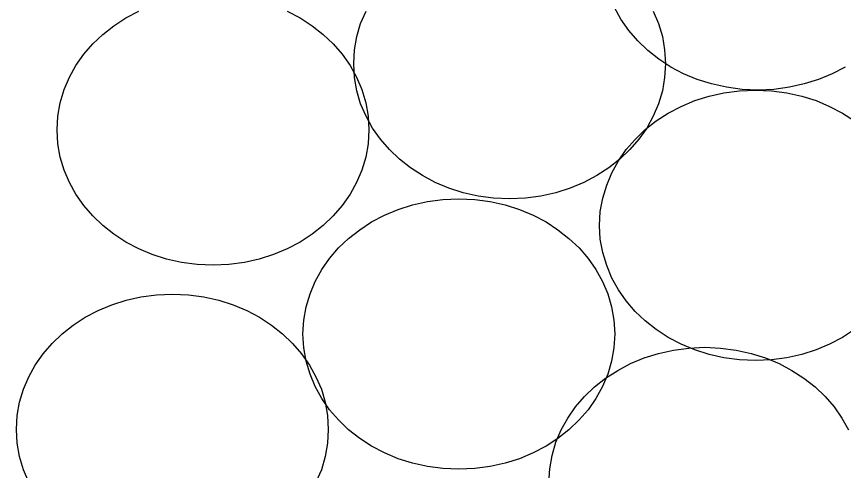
# Model space of a CAD drawing. Extents: x 1578769 to 1579225, y 724002 to 724828.
# Drawn here: x 1578871.771 to 1578872.476, y 724265.717 to 724266.104 of the extents above; entities that cross this region are included whole.
import ezdxf

# ---------------------------------------------------------------- set-up
doc = ezdxf.new("R2010")
doc.units = 0
doc.layers.add('Old_Level_1', color=7, linetype='Continuous')

msp = doc.modelspace()

# ---------------------------------------------------------------- linework, layer by layer
at = {"layer": 'Old_Level_1'}
for points in [[(1578872.47747, 724266.06111), (1578872.46654, 724266.05542), (1578872.45494, 724266.05039), (1578872.4427, 724266.04667), (1578872.43, 724266.04382), (1578872.41688, 724266.04208), (1578872.40333, 724266.04142), (1578872.38976, 724266.04208), (1578872.37641, 724266.04382), (1578872.36372, 724266.04667), (1578872.35147, 724266.05039), (1578872.33989, 724266.05542), (1578872.32894, 724266.06111), (1578872.31866, 724266.06767), (1578872.30925, 724266.07511), (1578872.30072, 724266.08342), (1578872.29308, 724266.09217), (1578872.28629, 724266.10179), (1578872.28083, 724266.11186), (1578872.27623, 724266.12236), (1578872.27295, 724266.1335), (1578872.27098, 724266.14489), (1578872.27033, 724266.1567), (1578872.27033, 724266.1567)], [(1578872.47747, 724266.06111), (1578872.46654, 724266.05542), (1578872.45494, 724266.05039), (1578872.4427, 724266.04667), (1578872.43, 724266.04382), (1578872.41688, 724266.04208), (1578872.40333, 724266.04142), (1578872.38976, 724266.04208), (1578872.37641, 724266.04382), (1578872.36372, 724266.04667), (1578872.35147, 724266.05039), (1578872.33989, 724266.05542), (1578872.32894, 724266.06111), (1578872.31866, 724266.06767), (1578872.30925, 724266.07511), (1578872.30072, 724266.08342), (1578872.29308, 724266.09217), (1578872.28629, 724266.10179), (1578872.28083, 724266.11186), (1578872.27623, 724266.12236), (1578872.27295, 724266.1335), (1578872.27098, 724266.14489), (1578872.27033, 724266.1567), (1578872.27033, 724266.1567)], [(1578871.8057, 724266.0075), (1578871.80636, 724266.01932), (1578871.80833, 724266.0307), (1578871.81161, 724266.04186), (1578871.8162, 724266.05236), (1578871.82168, 724266.06242), (1578871.82845, 724266.07204), (1578871.83612, 724266.08079), (1578871.84464, 724266.08888), (1578871.85404, 724266.09632), (1578871.86433, 724266.10311), (1578871.87526, 724266.10879)], [(1578872.00192, 724266.10879), (1578872.01285, 724266.10311), (1578872.02313, 724266.09632), (1578872.03254, 724266.08888), (1578872.04108, 724266.08079), (1578872.04872, 724266.07204), (1578872.05551, 724266.06242), (1578872.06098, 724266.05236), (1578872.06558, 724266.04186), (1578872.06886, 724266.0307), (1578872.07083, 724266.01932), (1578872.07148, 724266.0075), (1578872.07083, 724265.99569), (1578872.06886, 724265.98433), (1578872.06558, 724265.97317), (1578872.06098, 724265.96267), (1578872.05551, 724265.95261), (1578872.04872, 724265.94319), (1578872.04108, 724265.93423), (1578872.03254, 724265.92613), (1578872.02313, 724265.91871), (1578872.01285, 724265.91192), (1578872.00192, 724265.90623), (1578871.99033, 724265.90142), (1578871.97808, 724265.89748), (1578871.96539, 724265.89463), (1578871.95226, 724265.89289), (1578871.9387, 724265.89223), (1578871.92514, 724265.89289), (1578871.91179, 724265.89463), (1578871.89912, 724265.89748), (1578871.88685, 724265.90142), (1578871.87526, 724265.90623), (1578871.86433, 724265.91192), (1578871.85404, 724265.91871), (1578871.84464, 724265.92613), (1578871.83612, 724265.93423), (1578871.82845, 724265.94319), (1578871.82168, 724265.95261), (1578871.8162, 724265.96267), (1578871.81161, 724265.97317), (1578871.80833, 724265.98433), (1578871.80636, 724265.99569), (1578871.8057, 724266.0075), (1578871.8057, 724266.0075)], [(1578871.8057, 724266.0075), (1578871.80636, 724266.01932), (1578871.80833, 724266.0307), (1578871.81161, 724266.04186), (1578871.8162, 724266.05236), (1578871.82168, 724266.06242), (1578871.82845, 724266.07204), (1578871.83612, 724266.08079), (1578871.84464, 724266.08888), (1578871.85404, 724266.09632), (1578871.86433, 724266.10311), (1578871.87526, 724266.10879)], [(1578872.00192, 724266.10879), (1578872.01285, 724266.10311), (1578872.02313, 724266.09632), (1578872.03254, 724266.08888), (1578872.04108, 724266.08079), (1578872.04872, 724266.07204), (1578872.05551, 724266.06242), (1578872.06098, 724266.05236), (1578872.06558, 724266.04186), (1578872.06886, 724266.0307), (1578872.07083, 724266.01932), (1578872.07148, 724266.0075), (1578872.07083, 724265.99569), (1578872.06886, 724265.98433), (1578872.06558, 724265.97317), (1578872.06098, 724265.96267), (1578872.05551, 724265.95261), (1578872.04872, 724265.94319), (1578872.04108, 724265.93423), (1578872.03254, 724265.92613), (1578872.02313, 724265.91871), (1578872.01285, 724265.91192), (1578872.00192, 724265.90623), (1578871.99033, 724265.90142), (1578871.97808, 724265.89748), (1578871.96539, 724265.89463), (1578871.95226, 724265.89289), (1578871.9387, 724265.89223), (1578871.92514, 724265.89289), (1578871.91179, 724265.89463), (1578871.89912, 724265.89748), (1578871.88685, 724265.90142), (1578871.87526, 724265.90623), (1578871.86433, 724265.91192), (1578871.85404, 724265.91871), (1578871.84464, 724265.92613), (1578871.83612, 724265.93423), (1578871.82845, 724265.94319), (1578871.82168, 724265.95261), (1578871.8162, 724265.96267), (1578871.81161, 724265.97317), (1578871.80833, 724265.98433), (1578871.80636, 724265.99569), (1578871.8057, 724266.0075), (1578871.8057, 724266.0075)], [(1578872.05857, 724266.06394), (1578872.05922, 724266.07575), (1578872.06119, 724266.08714), (1578872.06447, 724266.09829), (1578872.06907, 724266.10879)], [(1578872.31385, 724266.10879), (1578872.31844, 724266.09829), (1578872.32172, 724266.08714), (1578872.32369, 724266.07575), (1578872.32435, 724266.06394), (1578872.32369, 724266.05213), (1578872.32172, 724266.04077), (1578872.31844, 724266.02982), (1578872.31385, 724266.01911), (1578872.30839, 724266.00904), (1578872.3016, 724265.99963), (1578872.29395, 724265.99067), (1578872.28542, 724265.98257), (1578872.27601, 724265.97515), (1578872.26573, 724265.96858), (1578872.25479, 724265.96267), (1578872.2432, 724265.95786), (1578872.23095, 724265.95392), (1578872.21826, 724265.95107), (1578872.20514, 724265.94932), (1578872.19158, 724265.9489), (1578872.17779, 724265.94932), (1578872.16467, 724265.95107), (1578872.15197, 724265.95392), (1578872.13973, 724265.95786), (1578872.12813, 724265.96267), (1578872.1172, 724265.96858), (1578872.10692, 724265.97515), (1578872.09751, 724265.98257), (1578872.08897, 724265.99067), (1578872.08133, 724265.99963), (1578872.07454, 724266.00904), (1578872.06907, 724266.01911), (1578872.06447, 724266.02982), (1578872.06119, 724266.04077), (1578872.05922, 724266.05213), (1578872.05857, 724266.06394), (1578872.05857, 724266.06394)], [(1578872.05857, 724266.06394), (1578872.05922, 724266.07575), (1578872.06119, 724266.08714), (1578872.06447, 724266.09829), (1578872.06907, 724266.10879)], [(1578872.31385, 724266.10879), (1578872.31844, 724266.09829), (1578872.32172, 724266.08714), (1578872.32369, 724266.07575), (1578872.32435, 724266.06394), (1578872.32369, 724266.05213), (1578872.32172, 724266.04077), (1578872.31844, 724266.02982), (1578872.31385, 724266.01911), (1578872.30839, 724266.00904), (1578872.3016, 724265.99963), (1578872.29395, 724265.99067), (1578872.28542, 724265.98257), (1578872.27601, 724265.97515), (1578872.26573, 724265.96858), (1578872.25479, 724265.96267), (1578872.2432, 724265.95786), (1578872.23095, 724265.95392), (1578872.21826, 724265.95107), (1578872.20514, 724265.94932), (1578872.19158, 724265.9489), (1578872.17779, 724265.94932), (1578872.16467, 724265.95107), (1578872.15197, 724265.95392), (1578872.13973, 724265.95786), (1578872.12813, 724265.96267), (1578872.1172, 724265.96858), (1578872.10692, 724265.97515), (1578872.09751, 724265.98257), (1578872.08897, 724265.99067), (1578872.08133, 724265.99963), (1578872.07454, 724266.00904), (1578872.06907, 724266.01911), (1578872.06447, 724266.02982), (1578872.06119, 724266.04077), (1578872.05922, 724266.05213), (1578872.05857, 724266.06394), (1578872.05857, 724266.06394)], [(1578872.26814, 724265.92613), (1578872.26879, 724265.93794), (1578872.27098, 724265.94932), (1578872.27426, 724265.96048), (1578872.27864, 724265.97098), (1578872.28432, 724265.98104), (1578872.29088, 724265.99067), (1578872.29854, 724265.99942), (1578872.30708, 724266.00773), (1578872.31647, 724266.01517), (1578872.32676, 724266.02173), (1578872.3377, 724266.02742), (1578872.34929, 724266.03244), (1578872.36154, 724266.03617), (1578872.37422, 724266.039), (1578872.38758, 724266.04077), (1578872.40113, 724266.04142), (1578872.4147, 724266.04077), (1578872.42783, 724266.039), (1578872.4405, 724266.03617), (1578872.45276, 724266.03244), (1578872.46435, 724266.02742), (1578872.47529, 724266.02173), (1578872.48558, 724266.01517)], [(1578872.26814, 724265.92613), (1578872.26879, 724265.93794), (1578872.27098, 724265.94932), (1578872.27426, 724265.96048), (1578872.27864, 724265.97098), (1578872.28432, 724265.98104), (1578872.29088, 724265.99067), (1578872.29854, 724265.99942), (1578872.30708, 724266.00773), (1578872.31647, 724266.01517), (1578872.32676, 724266.02173), (1578872.3377, 724266.02742), (1578872.34929, 724266.03244), (1578872.36154, 724266.03617), (1578872.37422, 724266.039), (1578872.38758, 724266.04077), (1578872.40113, 724266.04142), (1578872.4147, 724266.04077), (1578872.42783, 724266.039), (1578872.4405, 724266.03617), (1578872.45276, 724266.03244), (1578872.46435, 724266.02742), (1578872.47529, 724266.02173), (1578872.48558, 724266.01517)], [(1578872.01525, 724265.83361), (1578872.01614, 724265.84542), (1578872.0181, 724265.85679), (1578872.02139, 724265.86773), (1578872.02575, 724265.87845), (1578872.03145, 724265.88852), (1578872.03801, 724265.89792), (1578872.04566, 724265.9069), (1578872.0542, 724265.91498), (1578872.06382, 724265.92242), (1578872.07389, 724265.92921), (1578872.08482, 724265.93489), (1578872.09663, 724265.93971), (1578872.10866, 724265.94365), (1578872.12157, 724265.94648), (1578872.13469, 724265.94823), (1578872.14826, 724265.9489), (1578872.16183, 724265.94823), (1578872.17495, 724265.94648), (1578872.18785, 724265.94365), (1578872.19989, 724265.93971), (1578872.21147, 724265.93489), (1578872.22263, 724265.92921), (1578872.2327, 724265.92242), (1578872.24211, 724265.91498), (1578872.25085, 724265.9069), (1578872.25851, 724265.89792), (1578872.26508, 724265.88852), (1578872.27076, 724265.87845), (1578872.27513, 724265.86773), (1578872.27841, 724265.85679), (1578872.28038, 724265.84542), (1578872.28126, 724265.83361), (1578872.28038, 724265.82179), (1578872.27841, 724265.81042), (1578872.27513, 724265.79927), (1578872.27076, 724265.78877), (1578872.26508, 724265.7787), (1578872.25851, 724265.76908), (1578872.25085, 724265.76032), (1578872.24211, 724265.75202), (1578872.2327, 724265.74457), (1578872.22263, 724265.73801), (1578872.21147, 724265.73233), (1578872.19989, 724265.72729), (1578872.18785, 724265.72357), (1578872.17495, 724265.72073), (1578872.16183, 724265.71898), (1578872.14826, 724265.71832), (1578872.13469, 724265.71898), (1578872.12157, 724265.72073), (1578872.10866, 724265.72357), (1578872.09663, 724265.72729), (1578872.08482, 724265.73233), (1578872.07389, 724265.73801), (1578872.06382, 724265.74457), (1578872.0542, 724265.75202), (1578872.04566, 724265.76032), (1578872.03801, 724265.76908), (1578872.03145, 724265.7787), (1578872.02575, 724265.78877), (1578872.02139, 724265.79927), (1578872.0181, 724265.81042), (1578872.01614, 724265.82179), (1578872.01525, 724265.83361), (1578872.01525, 724265.83361)], [(1578872.01525, 724265.83361), (1578872.01614, 724265.84542), (1578872.0181, 724265.85679), (1578872.02139, 724265.86773), (1578872.02575, 724265.87845), (1578872.03145, 724265.88852), (1578872.03801, 724265.89792), (1578872.04566, 724265.9069), (1578872.0542, 724265.91498), (1578872.06382, 724265.92242), (1578872.07389, 724265.92921), (1578872.08482, 724265.93489), (1578872.09663, 724265.93971), (1578872.10866, 724265.94365), (1578872.12157, 724265.94648), (1578872.13469, 724265.94823), (1578872.14826, 724265.9489), (1578872.16183, 724265.94823), (1578872.17495, 724265.94648), (1578872.18785, 724265.94365), (1578872.19989, 724265.93971), (1578872.21147, 724265.93489), (1578872.22263, 724265.92921), (1578872.2327, 724265.92242), (1578872.24211, 724265.91498), (1578872.25085, 724265.9069), (1578872.25851, 724265.89792), (1578872.26508, 724265.88852), (1578872.27076, 724265.87845), (1578872.27513, 724265.86773), (1578872.27841, 724265.85679), (1578872.28038, 724265.84542), (1578872.28126, 724265.83361), (1578872.28038, 724265.82179), (1578872.27841, 724265.81042), (1578872.27513, 724265.79927), (1578872.27076, 724265.78877), (1578872.26508, 724265.7787), (1578872.25851, 724265.76908), (1578872.25085, 724265.76032), (1578872.24211, 724265.75202), (1578872.2327, 724265.74457), (1578872.22263, 724265.73801), (1578872.21147, 724265.73233), (1578872.19989, 724265.72729), (1578872.18785, 724265.72357), (1578872.17495, 724265.72073), (1578872.16183, 724265.71898), (1578872.14826, 724265.71832), (1578872.13469, 724265.71898), (1578872.12157, 724265.72073), (1578872.10866, 724265.72357), (1578872.09663, 724265.72729), (1578872.08482, 724265.73233), (1578872.07389, 724265.73801), (1578872.06382, 724265.74457), (1578872.0542, 724265.75202), (1578872.04566, 724265.76032), (1578872.03801, 724265.76908), (1578872.03145, 724265.7787), (1578872.02575, 724265.78877), (1578872.02139, 724265.79927), (1578872.0181, 724265.81042), (1578872.01614, 724265.82179), (1578872.01525, 724265.83361), (1578872.01525, 724265.83361)], [(1578872.48558, 724265.83733), (1578872.47529, 724265.83054), (1578872.46435, 724265.82486), (1578872.45276, 724265.82004), (1578872.4405, 724265.81611), (1578872.42783, 724265.81325), (1578872.4147, 724265.81151), (1578872.40113, 724265.81086), (1578872.38758, 724265.81151), (1578872.37422, 724265.81325), (1578872.36154, 724265.81611), (1578872.34929, 724265.82004), (1578872.3377, 724265.82486), (1578872.32676, 724265.83054), (1578872.31647, 724265.83733), (1578872.30708, 724265.84475), (1578872.29854, 724265.85286), (1578872.29088, 724265.86182), (1578872.28432, 724265.87123), (1578872.27864, 724265.88129), (1578872.27426, 724265.892), (1578872.27098, 724265.90296), (1578872.26879, 724265.91432), (1578872.26814, 724265.92613), (1578872.26814, 724265.92613)], [(1578872.48558, 724265.83733), (1578872.47529, 724265.83054), (1578872.46435, 724265.82486), (1578872.45276, 724265.82004), (1578872.4405, 724265.81611), (1578872.42783, 724265.81325), (1578872.4147, 724265.81151), (1578872.40113, 724265.81086), (1578872.38758, 724265.81151), (1578872.37422, 724265.81325), (1578872.36154, 724265.81611), (1578872.34929, 724265.82004), (1578872.3377, 724265.82486), (1578872.32676, 724265.83054), (1578872.31647, 724265.83733), (1578872.30708, 724265.84475), (1578872.29854, 724265.85286), (1578872.29088, 724265.86182), (1578872.28432, 724265.87123), (1578872.27864, 724265.88129), (1578872.27426, 724265.892), (1578872.27098, 724265.90296), (1578872.26879, 724265.91432), (1578872.26814, 724265.92613), (1578872.26814, 724265.92613)], [(1578871.77114, 724265.75223), (1578871.7718, 724265.76404), (1578871.77376, 724265.77542), (1578871.77705, 724265.78657), (1578871.78164, 724265.79707), (1578871.7871, 724265.80715), (1578871.79389, 724265.81654), (1578871.80154, 724265.82552), (1578871.81008, 724265.83361), (1578871.81948, 724265.84104), (1578871.82976, 724265.84783), (1578871.8407, 724265.85351), (1578871.85229, 724265.85833), (1578871.86454, 724265.86227), (1578871.87723, 724265.86511), (1578871.89036, 724265.86686), (1578871.90414, 724265.86752), (1578871.9177, 724265.86686), (1578871.93083, 724265.86511), (1578871.94351, 724265.86227), (1578871.95576, 724265.85833), (1578871.96737, 724265.85351), (1578871.97829, 724265.84783), (1578871.98858, 724265.84104), (1578871.99798, 724265.83361), (1578872.00651, 724265.82552), (1578872.01416, 724265.81654), (1578872.02095, 724265.80715), (1578872.02641, 724265.79707), (1578872.031, 724265.78657), (1578872.03429, 724265.77542), (1578872.03625, 724265.76404), (1578872.03691, 724265.75223), (1578872.03625, 724265.74042), (1578872.03429, 724265.72904), (1578872.031, 724265.7179), (1578872.02641, 724265.7074)], [(1578871.77114, 724265.75223), (1578871.7718, 724265.76404), (1578871.77376, 724265.77542), (1578871.77705, 724265.78657), (1578871.78164, 724265.79707), (1578871.7871, 724265.80715), (1578871.79389, 724265.81654), (1578871.80154, 724265.82552), (1578871.81008, 724265.83361), (1578871.81948, 724265.84104), (1578871.82976, 724265.84783), (1578871.8407, 724265.85351), (1578871.85229, 724265.85833), (1578871.86454, 724265.86227), (1578871.87723, 724265.86511), (1578871.89036, 724265.86686), (1578871.90414, 724265.86752), (1578871.9177, 724265.86686), (1578871.93083, 724265.86511), (1578871.94351, 724265.86227), (1578871.95576, 724265.85833), (1578871.96737, 724265.85351), (1578871.97829, 724265.84783), (1578871.98858, 724265.84104), (1578871.99798, 724265.83361), (1578872.00651, 724265.82552), (1578872.01416, 724265.81654), (1578872.02095, 724265.80715), (1578872.02641, 724265.79707), (1578872.031, 724265.78657), (1578872.03429, 724265.77542), (1578872.03625, 724265.76404), (1578872.03691, 724265.75223), (1578872.03625, 724265.74042), (1578872.03429, 724265.72904), (1578872.031, 724265.7179), (1578872.02641, 724265.7074)], [(1578872.22504, 724265.70694), (1578872.2257, 724265.71875), (1578872.22767, 724265.73014), (1578872.23095, 724265.74129), (1578872.23533, 724265.75179), (1578872.241, 724265.76186), (1578872.24757, 724265.77148), (1578872.25523, 724265.78023), (1578872.26397, 724265.78854), (1578872.27339, 724265.79598), (1578872.28366, 724265.80254), (1578872.29461, 724265.80846), (1578872.3062, 724265.81325), (1578872.31844, 724265.81698), (1578872.33114, 724265.81982), (1578872.34426, 724265.82158), (1578872.35782, 724265.82223), (1578872.37139, 724265.82158), (1578872.38472, 724265.81982), (1578872.39741, 724265.81698), (1578872.40966, 724265.81325), (1578872.42126, 724265.80846), (1578872.4322, 724265.80254), (1578872.44247, 724265.79598), (1578872.45189, 724265.78854), (1578872.46041, 724265.78023), (1578872.46807, 724265.77148), (1578872.47463, 724265.76186), (1578872.48033, 724265.75179)], [(1578872.22504, 724265.70694), (1578872.2257, 724265.71875), (1578872.22767, 724265.73014), (1578872.23095, 724265.74129), (1578872.23533, 724265.75179), (1578872.241, 724265.76186), (1578872.24757, 724265.77148), (1578872.25523, 724265.78023), (1578872.26397, 724265.78854), (1578872.27339, 724265.79598), (1578872.28366, 724265.80254), (1578872.29461, 724265.80846), (1578872.3062, 724265.81325), (1578872.31844, 724265.81698), (1578872.33114, 724265.81982), (1578872.34426, 724265.82158), (1578872.35782, 724265.82223), (1578872.37139, 724265.82158), (1578872.38472, 724265.81982), (1578872.39741, 724265.81698), (1578872.40966, 724265.81325), (1578872.42126, 724265.80846), (1578872.4322, 724265.80254), (1578872.44247, 724265.79598), (1578872.45189, 724265.78854), (1578872.46041, 724265.78023), (1578872.46807, 724265.77148), (1578872.47463, 724265.76186), (1578872.48033, 724265.75179)], [(1578871.78164, 724265.7074), (1578871.77705, 724265.7179), (1578871.77376, 724265.72904), (1578871.7718, 724265.74042), (1578871.77114, 724265.75223), (1578871.77114, 724265.75223)], [(1578871.78164, 724265.7074), (1578871.77705, 724265.7179), (1578871.77376, 724265.72904), (1578871.7718, 724265.74042), (1578871.77114, 724265.75223), (1578871.77114, 724265.75223)]]:
    msp.add_lwpolyline(points, dxfattribs=at)

doc.saveas('drawing.dxf')
